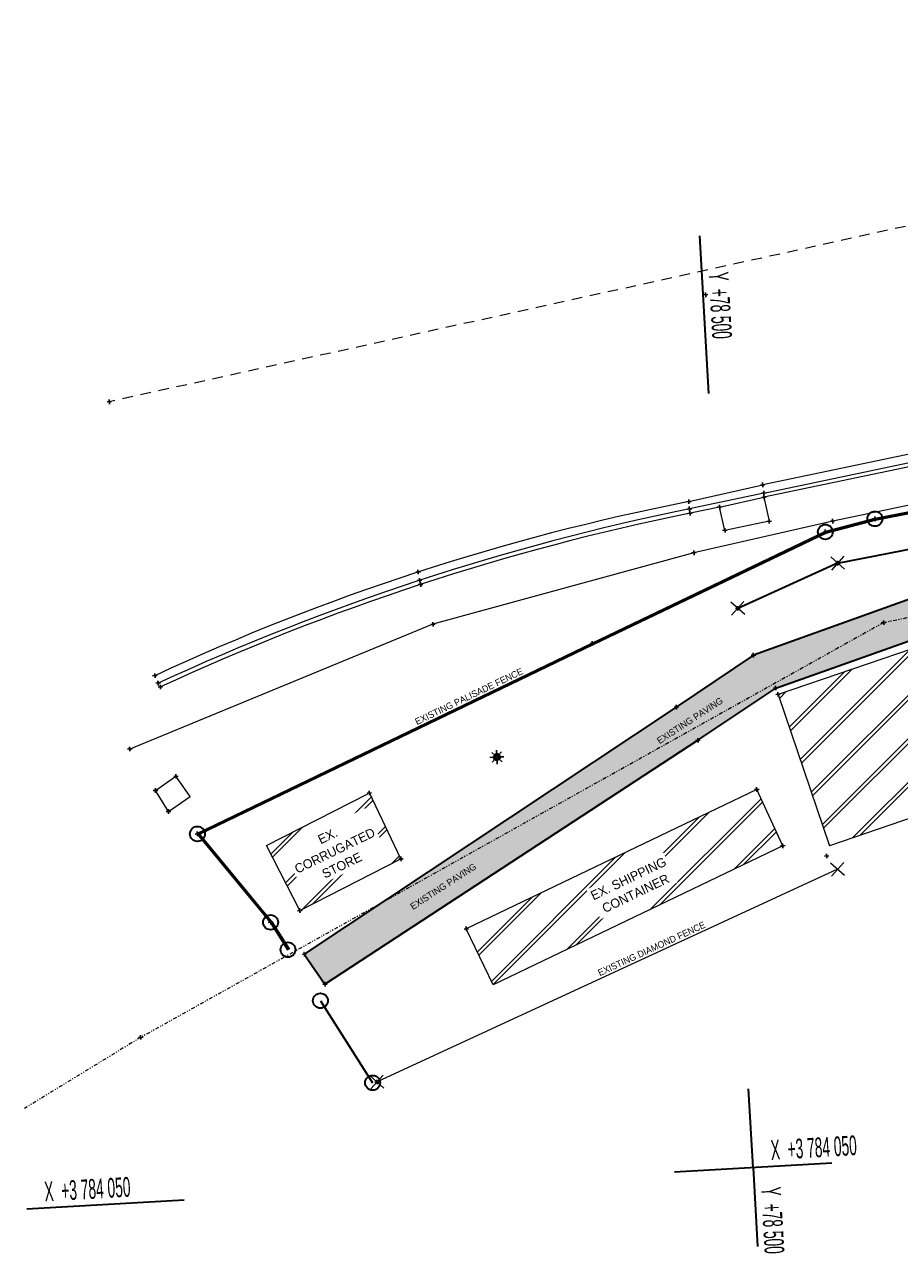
# Model space of a CAD drawing. Header units: millimetres. Extents: x -115474967 to 444143, y -74377 to 241828222.
# Tile 478 of 590: x 232416 to 265707, y 216173 to 262718. Entities that reach past the tile are written whole.
import ezdxf

# ---------------------------------------------------------------- set-up
doc = ezdxf.new("R2010")
doc.units = ezdxf.units.MM
doc.header["$MEASUREMENT"] = 0
doc.set_wipeout_variables(frame=1)
for name, pattern in [('Long Dashed', [700, 400, -300]), ('Triple Dashed', [390, 140, -60, 35, -60, 35, -60]), ('Wipeout_Contour', [1000, 0, -1000])]:
    doc.linetypes.add(name, pattern=pattern)
doc.layers.add('A_SURVEY', color=7, linetype='Continuous')
for name, color, linetype, lineweight in [('A_SURVEY_Pen_No__1', 7, 'Continuous', 30), ('A_SURVEY_Pen_No__2', 7, 'Continuous', 20), ('A_SURVEY_Pen_No__6', 7, 'Continuous', 5), ('BUILDING_Pen_No__2', 7, 'Continuous', 20), ('CABLE MANHOLE_Pen_No__15', 9, 'Continuous', 20), ('FENCE LINE_Pen_No__1', 7, 'Continuous', 30), ('FENCE LINE_Pen_No__15', 9, 'Continuous', 20), ('GRID_Pen_No__1', 7, 'Continuous', 30), ('GRID_Pen_No__6', 7, 'Continuous', 5), ('PALLISADE FENCE_Pen_No__1', 7, 'Continuous', 30), ('SEWER LINE_Pen_No__10', 9, 'Continuous', 20), ('SPLITPOLE FENCE_Pen_No__2', 7, 'Continuous', 20)]:
    doc.layers.add(name, color=color, linetype=linetype, lineweight=lineweight)
doc.layers.add('A_SURVEY_Pen_No__171', color=7, linetype='Continuous', lineweight=0, true_color=0xe1e1e1)
doc.layers.add('ROAD_Pen_No__7', color=7, linetype='Continuous', lineweight=5, true_color=0x3f3f3f)
doc.styles.add('GENERATED_STYLE_1', font='GOTHIC.TTF')
doc.styles.add('GENERATED_STYLE_2', font='arial.ttf')
pattern_1 = [(45, (426418.6, 157469.9), (-827.315, 827.315), []), (45, (426326.7, 157561.8), (-827.315, 827.315), [])]

msp = doc.modelspace()

# ---------------------------------------------------------------- hatches: boundary and pattern name
at = {"layer": 'A_SURVEY_Pen_No__171', "linetype": 'Continuous', "lineweight": 0, "true_color": 0xdadada}
h = msp.add_hatch(dxfattribs=at)
h.set_pattern_fill('PATTERN__PAVING', color=254, style=0, pattern_type=2)
h.set_pattern_definition([(0, (426418.63, 157469.93), (0, 400), [300, -100]), (0, (426718.63, 157569.93), (0, 400), [300, -100]), (0, (426618.63, 157669.93), (0, 400), [300, -100]), (0, (426518.63, 157769.93), (0, 400), [300, -100]), (90, (426618.63, 157469.93), (-400, 0), [300, -100]), (90, (426518.63, 157569.93), (-400, 0), [300, -100]), (90, (426418.63, 157669.93), (-400, 0), [300, -100]), (90, (426718.63, 157769.93), (-400, 0), [300, -100])])
h.paths.add_polyline_path([(243061.49, 227340.88965), (243848.11056, 226196.95036), (258036.32637, 235475.46135), (260996.53794, 237464.7822), (274719.08934, 242329.49147), (278674.93575, 240379.24734), (280388.07281, 240548.3698), (280253.59403, 242041.1258), (279065.36756, 241941.09656), (274426.98041, 243846.2836), (260148.66736, 238716.39895), (257214.89768, 236737.60552)])

# ---------------------------------------------------------------- linework, layer by layer
at = {"layer": 'A_SURVEY_Pen_No__1', "color": 214, "linetype": 'Continuous', "lineweight": 35, "flags": 128}
msp.add_lwpolyline([(243061.49, 227340.88965), (243848.11056, 226196.95036), (258036.32637, 235475.46135), (260996.53794, 237464.7822), (274719.08934, 242329.49147), (278674.93575, 240379.24734), (280388.07281, 240548.3698), (280253.59403, 242041.1258), (279065.36756, 241941.09656), (274426.98041, 243846.2836), (260148.66736, 238716.39895), (257214.89768, 236737.60552)], close=True, dxfattribs=at)
at = {"layer": 'A_SURVEY_Pen_No__1', "color": 214, "linetype": 'Continuous', "lineweight": 35}
for centre in [(264769.87326, 243904.81028), (262884.21066, 243407.29789), (238996.59181, 231915.1888), (241778.36086, 228549.57638), (242441.44301, 227506.57742), (243674.57113, 225566.92127), (245661.64205, 222441.34636)]:
    msp.add_circle(centre, 284.0988, dxfattribs=at)
at = {"layer": 'BUILDING_Pen_No__2', "color": 1, "linetype": 'Continuous', "lineweight": 25}
for p, q in [((250384.83324, 234912.69982), (250374.04355, 235101.30208)), ((250314.21957, 234833.3625), (250125.40238, 234822.56051)), ((250192.01369, 235013.56569), (250333.16577, 234887.68993)), ((250213.60701, 234640.38629), (250339.28586, 234781.50748)), ((250246.32504, 234887.50747), (250318.28947, 234862.41053)), ((250321.58159, 234804.9559), (250253.1624, 234771.86013)), ((250356.48828, 234905.30599), (250323.22053, 234974.19181)), ((250339.42034, 234694.7095), (250364.51728, 234766.67393)), ((250404.3673, 234573.78684), (250393.56531, 234762.60403)), ((250414.02607, 234908.63835), (250439.54951, 234981.82574)), ((250455.02346, 234701.27427), (250421.87255, 234769.91814)), ((250439.27836, 234893.78621), (250565.13617, 235035.10834)), ((250445.37759, 234787.62234), (250586.52966, 234661.74659)), ((250525.58077, 234903.6345), (250456.92817, 234870.42583)), ((250460.25388, 234812.90174), (250532.21831, 234787.8048)), ((250653.14097, 234852.75176), (250464.32378, 234841.94977))]:
    msp.add_line(p, q, dxfattribs=at)
msp.add_circle((250389.27168, 234837.65614), 75.17482, dxfattribs=at)
at = {"layer": 'CABLE MANHOLE_Pen_No__15', "color": 7, "linetype": 'Continuous', "lineweight": 20}
for p, q in [((237400.77235, 233564.73578), (238180.17964, 234105.13404)), ((238715.20886, 233333.47043), (238180.17964, 234105.13404)), ((237894.21992, 232765.61471), (237400.77235, 233564.73578)), ((237935.80157, 232793.07217), (238715.20886, 233333.47043))]:
    msp.add_line(p, q, dxfattribs=at)
at = {"layer": 'FENCE LINE_Pen_No__1', "color": 214, "linetype": 'Continuous', "lineweight": 35}
msp.add_line((263351.89734, 242218.06866), (284115.61376, 246300.65964), dxfattribs=at)
at = {"layer": 'FENCE LINE_Pen_No__15', "color": 7, "linetype": 'Continuous', "lineweight": 20}
for p, q in [((259815.85153, 240261.91298), (259288.11007, 240732.53911)), ((259787.29386, 240761.09678), (259316.66773, 240233.35532)), ((263613.93462, 230330.98657), (263086.19316, 230801.6127)), ((263585.37695, 230830.17037), (263114.75082, 230302.42891)), ((246092.90891, 222237.69963), (245565.16745, 222708.32576)), ((246064.35125, 222736.88342), (245593.72512, 222209.14197))]:
    msp.add_line(p, q, dxfattribs=at)
at = {"layer": 'GRID_Pen_No__1', "color": 214, "linetype": 'Continuous', "lineweight": 35}
for p, q in [((258449.91486, 248678.33812), (258107.22288, 254668.54364)), ((260135.59968, 219212.81468), (259964.25369, 222207.91745)), ((263130.70244, 219384.16067), (257140.49692, 219041.4687)), ((260135.59968, 219212.81468), (260306.94567, 216217.71192)), ((238493.07376, 217974.67352), (232502.86824, 217631.98154))]:
    msp.add_line(p, q, dxfattribs=at)
at = {"layer": 'PALLISADE FENCE_Pen_No__1', "color": 214, "linetype": 'Continuous', "lineweight": 35}
for p, q in [((274359.30523, 245799.60694), (264769.87326, 243904.81028)), ((274367.91061, 245750.34057), (264781.10821, 243856.0635)), ((264769.87326, 243904.81028), (262884.21066, 243407.29789)), ((264781.10821, 243856.0635), (262901.53766, 243360.15843)), ((241778.36086, 228549.57638), (242441.44301, 227506.57742)), ((241818.88481, 228579.0299), (242483.63789, 227533.40263)), ((243674.57113, 225566.92127), (245661.64205, 222441.34636)), ((243674.57113, 225566.92127), (245661.64205, 222441.34636))]:
    msp.add_line(p, q, dxfattribs=at)
at = {"layer": 'ROAD_Pen_No__7', "color": 190, "linetype": 'Continuous', "lineweight": 5, "true_color": 0x9f07ff}
for p, q in [((276096.83828, 248466.19969), (260500.21075, 245195.05331)), ((260542.98992, 244884.9905), (276124.29924, 248161.27036)), ((276193.48139, 248019.9911), (260550.13164, 244725.13746)), ((276329.81066, 246582.4309), (263164.15548, 243818.95903)), ((257689.92273, 244559.5053), (260500.21075, 245195.05331)), ((260542.98992, 244884.9905), (257713.73062, 244283.4144)), ((258860.79786, 244350.03828), (260550.13164, 244725.13746)), ((260550.13164, 244725.13746), (260745.72988, 243809.81493)), ((258860.79786, 244350.03828), (257736.24766, 244117.42952)), ((259063.61084, 243466.17919), (258860.79786, 244350.03828)), ((263164.15548, 243818.95903), (257885.33185, 242614.49109)), ((260745.72988, 243809.81493), (259063.61084, 243466.17919)), ((257885.33185, 242614.49109), (247956.73629, 239889.96854)), ((247956.73629, 239889.96854), (236422.00808, 235143.41039)), ((257214.89768, 236737.60552), (260148.66736, 238716.39895)), ((242974.67812, 227335.92326), (243148.30188, 227345.85605)), ((243066.4564, 227254.07777), (243056.52361, 227427.70153)), ((243848.11056, 226196.95036), (243061.49, 227340.88965))]:
    msp.add_line(p, q, dxfattribs=at)
for centre, radius, start, end in [((274837.67035, 157522.72078), 88709.90422, 101.1455124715, 114.9780178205), ((276195.52296, 153825.91331), 92326.24844, 101.5474369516, 114.7785373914), ((275825.23365, 154971.41694), 90962.75596, 101.470387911, 114.8595014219)]:
    msp.add_arc(centre, radius, start, end, dxfattribs=at)
at = {"layer": 'SEWER LINE_Pen_No__10', "color": 25, "linetype": 'Long Dashed', "lineweight": 20, "true_color": 0x996633}
msp.add_line((300796.15153, 262718.17422), (235642.89577, 248359.48522), dxfattribs=at)
at = {"layer": 'SEWER LINE_Pen_No__10', "color": 25, "linetype": 'Triple Dashed', "lineweight": 20, "true_color": 0x996633}
msp.add_line((236841.24548, 224173.44776), (232415.70649, 221469.19295), dxfattribs=at)
at = {"layer": 'SPLITPOLE FENCE_Pen_No__2', "color": 1, "linetype": 'Continuous', "lineweight": 25}
for p, q in [((258244.57541, 252426.02588), (258418.19917, 252435.95867)), ((258336.35369, 252344.1804), (258326.42089, 252517.80416)), ((235556.0839, 248354.51883), (235729.70765, 248364.45162)), ((235647.86217, 248272.67334), (235637.92938, 248446.2971)), ((260413.39887, 245190.08691), (260587.02263, 245200.0197)), ((260456.17804, 244880.02411), (260629.8018, 244889.9569)), ((260505.17714, 245108.24143), (260495.24435, 245281.86518)), ((260547.95632, 244798.17862), (260538.02352, 244971.80238)), ((257603.11085, 244554.53891), (257776.73461, 244564.4717)), ((257694.88913, 244472.69342), (257684.95633, 244646.31718)), ((257718.69701, 244196.60253), (257708.76422, 244370.22628)), ((258865.76426, 244263.22641), (258855.83146, 244436.85016)), ((260463.31976, 244720.17106), (260636.94352, 244730.10385)), ((260555.09803, 244638.32558), (260545.16524, 244811.94934)), ((257626.91874, 244278.44801), (257800.5425, 244288.3808)), ((257649.43578, 244112.46312), (257823.05954, 244122.39591)), ((257741.21405, 244030.61764), (257731.28126, 244204.24139)), ((258773.98598, 244345.07189), (258947.60974, 244355.00468)), ((263169.12188, 243732.14716), (263159.18909, 243905.77091)), ((264683.06138, 243899.84388), (264856.68513, 243909.77668)), ((264774.83965, 243817.9984), (264764.90686, 243991.62216)), ((258976.79896, 243461.2128), (259150.42272, 243471.14559)), ((259068.57723, 243379.36731), (259058.64444, 243552.99107)), ((260658.918, 243804.84853), (260832.54176, 243814.78133)), ((260750.69628, 243723.00305), (260740.76349, 243896.62681)), ((262889.17706, 243320.48601), (262879.24426, 243494.10977)), ((263077.34361, 243813.99264), (263250.96736, 243823.92543)), ((262797.39878, 243402.3315), (262971.02254, 243412.26429)), ((257798.51997, 242609.5247), (257972.14373, 242619.45749)), ((257890.29824, 242527.67921), (257880.36545, 242701.30297)), ((263265.08546, 242213.10226), (263438.70922, 242223.03505)), ((247304.34477, 241874.94728), (247477.96853, 241884.88008)), ((247396.12305, 241793.1018), (247386.19026, 241966.72556)), ((247453.33629, 241475.85167), (247443.4035, 241649.47543)), ((247361.55802, 241557.69716), (247535.18177, 241567.62995)), ((247397.53816, 241401.49719), (247571.16192, 241411.42998)), ((247489.31644, 241319.65171), (247479.38364, 241493.27546)), ((259465.16892, 240492.25965), (259638.79268, 240502.19244)), ((259556.94719, 240410.41417), (259547.0144, 240584.03792)), ((247869.92441, 239885.00214), (248043.54816, 239894.93493)), ((247961.70268, 239803.15666), (247951.76989, 239976.78041)), ((254028.99549, 239078.50916), (254019.0627, 239252.13292)), ((253937.21721, 239160.35465), (254110.84097, 239170.28744)), ((260153.63376, 238629.58707), (260143.70097, 238803.21083)), ((260061.85549, 238711.43255), (260235.47924, 238721.36535)), ((237291.2815, 237930.60909), (237464.90526, 237940.54188)), ((237383.05977, 237848.7636), (237373.12698, 238022.38736)), ((237413.67191, 237647.13671), (237587.29566, 237657.0695)), ((237505.45018, 237565.29123), (237495.51739, 237738.91498)), ((237498.17226, 237500.72397), (237671.79602, 237510.65676)), ((237589.95053, 237418.87849), (237580.01774, 237592.50224)), ((257128.0858, 236732.63912), (257301.70956, 236742.57192)), ((257219.86408, 236650.79364), (257209.93128, 236824.4174)), ((258041.29277, 235388.64947), (258031.35998, 235562.27323)), ((236335.1962, 235138.44399), (236508.81996, 235148.37678)), ((236426.97448, 235056.59851), (236417.04168, 235230.22227)), ((257949.51449, 235470.49495), (258123.13825, 235480.42775)), ((250302.4598, 234832.68974), (250476.08355, 234842.62253)), ((250394.23807, 234750.84426), (250384.30528, 234924.46802)), ((238185.14604, 234018.32216), (238175.21324, 234191.94592)), ((238093.36776, 234100.16764), (238266.99152, 234110.10044)), ((237313.96047, 233559.76939), (237487.58423, 233569.70218)), ((237405.73875, 233477.9239), (237395.80595, 233651.54766)), ((237807.40804, 232760.64831), (237981.0318, 232770.5811)), ((237899.18632, 232678.80283), (237889.25353, 232852.42659)), ((238909.77993, 231910.2224), (239083.40368, 231920.15519)), ((239001.5582, 231828.37692), (238991.62541, 232002.00067)), ((262845.84493, 231069.967), (263019.46869, 231079.8998)), ((262937.62321, 230988.12152), (262927.69041, 231161.74528)), ((241691.54899, 228544.60999), (241865.17274, 228554.54278)), ((241783.32726, 228462.76451), (241773.39447, 228636.38826)), ((243853.07696, 226110.13849), (243843.14416, 226283.76224)), ((243761.29868, 226191.98397), (243934.92244, 226201.91676)), ((236754.4336, 224168.48137), (236928.05736, 224178.41416)), ((236846.21188, 224086.63588), (236836.27909, 224260.25964)), ((245834.00458, 222386.20082), (245824.07178, 222559.82457)), ((245742.2263, 222468.0463), (245915.85006, 222477.97909))]:
    msp.add_line(p, q, dxfattribs=at)

# ---------------------------------------------------------------- texts
at = {"layer": 'A_SURVEY_Pen_No__6', "color": 7, "linetype": 'Continuous', "lineweight": 5, "char_height": 250, "attachment_point": 5, "style": 'GENERATED_STYLE_1'}
for s, insert, rotation in [('\\A1;{\\pqc;\\fCentury Gothic|b0|i0|c0|p34;EXISTING PALISADE FENCE}', (249326.85675, 237146.0363), 25.755434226), ('\\A1;{\\pqc;\\fCentury Gothic|b0|i0|c0|p34;EXISTING PAVING}', (257729.64811, 236225.62167), 33.183039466)]:
    msp.add_mtext(s, dxfattribs=dict(at, insert=insert, rotation=rotation))
at = {"layer": 'GRID_Pen_No__6', "color": 7, "linetype": 'Continuous', "lineweight": 5, "char_height": 750, "attachment_point": 7, "style": 'GENERATED_STYLE_2'}
for s, insert, rotation in [('\\A1;{\\W0.500000x;\\pql;\\fArial|b0|i0|c0|p34;Y  +78 500}', (258432.06381, 253276.57974), 273.274249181), ('\\A1;{\\W0.500000x;\\pql;\\fArial|b0|i0|c0|p34;X  +3 784 050}', (260828.77075, 219497.15643), 3.274249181), ('\\A1;{\\W0.500000x;\\pql;\\fArial|b0|i0|c0|p34;X  +3 784 050}', (233196.03931, 217916.32329), 3.274249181), ('\\A1;{\\W0.500000x;\\pql;\\fArial|b0|i0|c0|p34;Y  +78 500}', (260424.06591, 218456.5527), 273.274249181)]:
    msp.add_mtext(s, dxfattribs=dict(at, insert=insert, rotation=rotation))

# ---------------------------------------------------------------- next in the draw order: wipeouts: each hides what was drawn before it
at = {"color": 254, "linetype": 'Wipeout_Contour', "lineweight": 0, "ltscale": 786367.784232}
msp.add_wipeout([(241623.22936, 231472.02796), (242888.63454, 228996.71995), (246738.51046, 230964.81964), (245536.39241, 233471.2518)], dxfattribs=at).dxf.layer = 'A_SURVEY'
at = {"color": 254, "linetype": 'Wipeout_Contour', "lineweight": 0, "ltscale": 743644.64644}
msp.add_wipeout([(249224.85832, 228298.47564), (250246.38328, 226171.01548), (261265.75471, 231462.09593), (260276.10618, 233601.47595)], dxfattribs=at).dxf.layer = 'A_SURVEY'

# ---------------------------------------------------------------- next in the draw order: hatches: boundary and pattern name
at = {"layer": 'A_SURVEY_Pen_No__2', "linetype": 'Continuous', "lineweight": 25}
h = msp.add_hatch(dxfattribs=at)
h.set_pattern_fill('HATCH__DOUBLE_LRG', color=1, style=0, pattern_type=2)
h.set_pattern_definition(pattern_1)
h.paths.add_polyline_path([(241623.22936, 231472.02796), (242888.63454, 228996.71995), (246738.51046, 230964.81964), (245536.39241, 233471.2518)])
h = msp.add_hatch(dxfattribs=at)
h.set_pattern_fill('HATCH__DOUBLE_LRG', color=1, style=0, pattern_type=2)
h.set_pattern_definition(pattern_1)
h.paths.add_polyline_path([(249224.85832, 228298.47564), (250246.38328, 226171.01548), (261265.75471, 231462.09593), (260276.10618, 233601.47595)])

# ---------------------------------------------------------------- next in the draw order: linework, layer by layer
at = {"layer": 'FENCE LINE_Pen_No__15', "color": 7, "linetype": 'Continuous', "lineweight": 20}
msp.add_line((263350.06389, 230566.29964), (245829.03818, 222473.0127), dxfattribs=at)
at = {"layer": 'PALLISADE FENCE_Pen_No__1', "color": 214, "linetype": 'Continuous', "lineweight": 35}
for p, q in [((254024.02909, 239165.32104), (238996.59181, 231915.1888)), ((254045.68811, 239120.25562), (239075.7707, 231897.87439)), ((238996.59181, 231915.1888), (241778.36086, 228549.57638)), ((239075.7707, 231897.87439), (241818.88481, 228579.0299))]:
    msp.add_line(p, q, dxfattribs=at)
at = {"layer": 'ROAD_Pen_No__7', "color": 190, "linetype": 'Continuous', "lineweight": 5, "true_color": 0x9f07ff}
for p, q in [((243061.49, 227340.88965), (257214.89768, 236737.60552)), ((258036.32637, 235475.46135), (243848.11056, 226196.95036)), ((241623.22936, 231472.02796), (245473.10529, 233440.12765)), ((246738.51046, 230964.81964), (245536.39241, 233471.2518)), ((260274.8548, 233604.26107), (249224.85832, 228298.47564)), ((242888.63454, 228996.71995), (241623.22936, 231472.02796)), ((242888.63454, 228996.71995), (246738.51046, 230964.81964)), ((250246.38328, 226171.01548), (249224.85832, 228298.47564))]:
    msp.add_line(p, q, dxfattribs=at)
at = {"layer": 'SPLITPOLE FENCE_Pen_No__2', "color": 1, "linetype": 'Continuous', "lineweight": 25}
for p, q in [((260279.82119, 233517.44919), (260269.8884, 233691.07295)), ((245449.58053, 233466.28541), (245623.20429, 233476.2182)), ((245541.3588, 233384.43992), (245531.42601, 233558.06368)), ((260188.04292, 233599.29467), (260361.66667, 233609.22746)), ((246651.69858, 230959.85324), (246825.32234, 230969.78604)), ((246743.47686, 230878.00776), (246733.54406, 231051.63152)), ((242893.60093, 228909.90808), (242883.66814, 229083.53183)), ((242801.82266, 228991.75356), (242975.44641, 229001.68635)), ((249138.04645, 228293.50925), (249311.6702, 228303.44204)), ((249229.82472, 228211.66377), (249219.89193, 228385.28752))]:
    msp.add_line(p, q, dxfattribs=at)

# ---------------------------------------------------------------- next in the draw order: texts
at = {"layer": 'A_SURVEY_Pen_No__6', "color": 7, "linetype": 'Continuous', "lineweight": 5, "insert": (248348.43731, 229914.79389), "char_height": 250, "attachment_point": 5, "rotation": 33.183039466, "style": 'GENERATED_STYLE_1'}
msp.add_mtext('\\A1;{\\pqc;\\fCentury Gothic|b0|i0|c0|p34;EXISTING PAVING}', dxfattribs=at)

# ---------------------------------------------------------------- next in the draw order: wipeouts: each hides what was drawn before it
at = {"color": 254, "linetype": 'Wipeout_Contour', "lineweight": 0, "ltscale": 705191.078948}
msp.add_wipeout([(261084.35328, 237225.40705), (263044.06089, 231465.66729), (276980.44517, 236207.41595), (275044.75293, 241971.4483)], dxfattribs=at).dxf.layer = 'A_SURVEY'

# ---------------------------------------------------------------- next in the draw order: hatches: boundary and pattern name
at = {"layer": 'A_SURVEY_Pen_No__2', "linetype": 'Continuous', "lineweight": 25}
h = msp.add_hatch(dxfattribs=at)
h.set_pattern_fill('HATCH__DOUBLE_LRG', color=1, style=0, pattern_type=2)
h.set_pattern_definition(pattern_1)
h.paths.add_polyline_path([(261084.35328, 237225.40705), (263044.06089, 231465.66729), (276980.44517, 236207.41595), (275044.75293, 241971.4483)])

# ---------------------------------------------------------------- next in the draw order: linework, layer by layer
at = {"layer": 'FENCE LINE_Pen_No__1', "color": 214, "linetype": 'Continuous', "lineweight": 35}
msp.add_line((263351.89734, 242218.06866), (259551.9808, 240497.22605), dxfattribs=at)
at = {"layer": 'FENCE LINE_Pen_No__15', "color": 7, "linetype": 'Continuous', "lineweight": 20}
for p, q in [((263615.76807, 241982.75559), (263088.02661, 242453.38172)), ((263615.76807, 241982.75559), (263088.02661, 242453.38172)), ((263587.2104, 242481.93939), (263116.58427, 241954.19793)), ((263587.2104, 242481.93939), (263116.58427, 241954.19793))]:
    msp.add_line(p, q, dxfattribs=at)
at = {"layer": 'PALLISADE FENCE_Pen_No__1', "color": 214, "linetype": 'Continuous', "lineweight": 35}
for p, q in [((262884.21066, 243407.29789), (254024.02909, 239165.32104)), ((262901.53766, 243360.15843), (254045.68811, 239120.25562))]:
    msp.add_line(p, q, dxfattribs=at)
at = {"layer": 'ROAD_Pen_No__7', "color": 190, "linetype": 'Continuous', "lineweight": 5, "true_color": 0x9f07ff}
for p, q in [((260148.66736, 238716.39895), (274426.98041, 243846.2836)), ((274719.08934, 242329.49147), (260996.53794, 237464.7822)), ((272508.00494, 241112.21756), (261084.35328, 237225.40705)), ((260996.53794, 237464.7822), (258036.32637, 235475.46135)), ((261084.35328, 237225.40705), (263044.06089, 231465.66729)), ((274467.71254, 235352.4778), (263044.06089, 231465.66729)), ((261264.69504, 231464.30283), (260274.8548, 233604.26107)), ((261296.37975, 231476.8009), (250246.38328, 226171.01548))]:
    msp.add_line(p, q, dxfattribs=at)
at = {"layer": 'SEWER LINE_Pen_No__10', "color": 25, "linetype": 'Triple Dashed', "lineweight": 20, "true_color": 0x996633}
for p, q in [((279363.39472, 242824.56066), (265101.10702, 239953.27827)), ((265101.10702, 239953.27827), (236841.24548, 224173.44776))]:
    msp.add_line(p, q, dxfattribs=at)
at = {"layer": 'SPLITPOLE FENCE_Pen_No__2', "color": 1, "linetype": 'Continuous', "lineweight": 25}
for p, q in [((263356.86373, 242131.25678), (263346.93094, 242304.88054)), ((265014.29514, 239948.31188), (265187.9189, 239958.24467)), ((265106.07342, 239866.46639), (265096.14062, 240040.09015)), ((260909.72606, 237459.81581), (261083.34982, 237469.7486)), ((261001.50434, 237377.97033), (260991.57155, 237551.59408)), ((260997.54141, 237220.44065), (261171.16516, 237230.37344)), ((261089.31968, 237138.59517), (261079.38689, 237312.21893)), ((261177.88317, 231459.33643), (261351.50692, 231469.26922)), ((261269.66144, 231377.49095), (261259.72865, 231551.1147))]:
    msp.add_line(p, q, dxfattribs=at)

# ---------------------------------------------------------------- next in the draw order: wipeouts: each hides what was drawn before it
at = {"color": 7, "linetype": 'Wipeout_Contour', "lineweight": 5, "ltscale": 786351.267667}
msp.add_wipeout([(242235.75034, 231366.04606), (245380.95032, 232892.33762), (246203.40025, 231197.5307), (243058.20028, 229671.23913)], dxfattribs=at).dxf.layer = 'A_SURVEY_Pen_No__6'
at = {"color": 7, "linetype": 'Wipeout_Contour', "lineweight": 5, "ltscale": 742489.240675}
msp.add_wipeout([(253796.02086, 229796.79446), (256718.93078, 231200.26395), (257262.53957, 230068.12709), (254339.62965, 228664.65761)], dxfattribs=at).dxf.layer = 'A_SURVEY_Pen_No__6'

# ---------------------------------------------------------------- next in the draw order: texts
at = {"layer": 'A_SURVEY_Pen_No__6', "color": 7, "linetype": 'Continuous', "lineweight": 5, "char_height": 350, "attachment_point": 5, "style": 'GENERATED_STYLE_1'}
for s, insert, width, rotation, line_spacing_factor in [('\\A1;{\\pqc;\\fCentury Gothic|b0|i0|c0|p34;EX. CORRUGATED STORE}', (244222.66715, 231275.41704), 3495.9760902, 25.886208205, 1.065211), ('\\A1;{\\pqc;\\fCentury Gothic|b0|i0|c0|p34;EX. SHIPPING CONTAINER}', (255530.42057, 229930.08585), 3242.3955578, 25.648536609, 1.070163)]:
    msp.add_mtext(s, dxfattribs=dict(at, insert=insert, width=width, rotation=rotation, line_spacing_factor=line_spacing_factor))
at = {"layer": 'A_SURVEY_Pen_No__6', "color": 7, "linetype": 'Continuous', "lineweight": 5, "insert": (256276.21551, 227543.71893), "char_height": 250, "attachment_point": 5, "rotation": 24.79309152, "style": 'GENERATED_STYLE_1'}
msp.add_mtext('\\A1;{\\pqc;\\fCentury Gothic|b0|i0|c0|p34;EXISTING DIAMOND FENCE}', dxfattribs=at)

doc.saveas('drawing.dxf')
